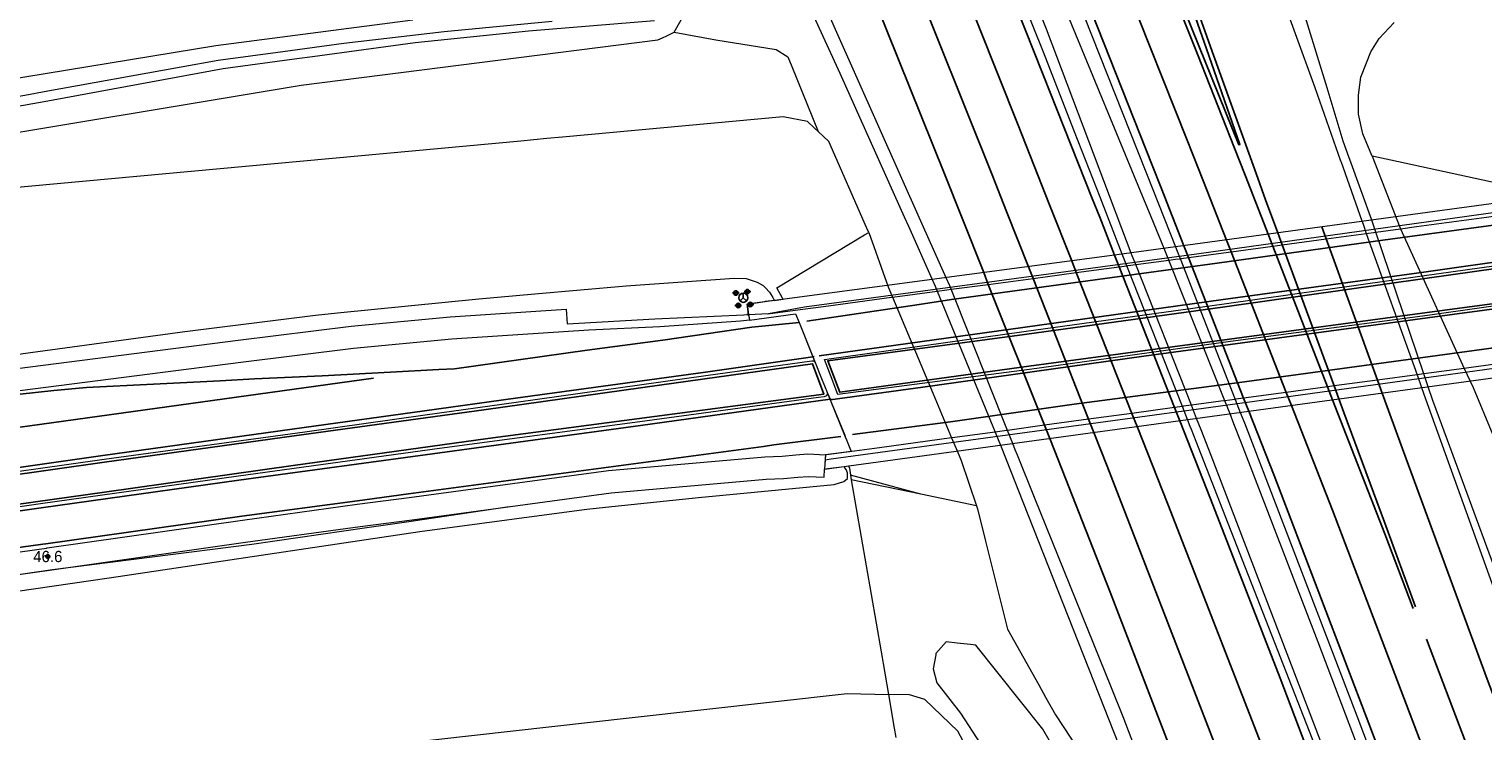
# Model space of a CAD drawing. Header units: metres. Extents: x 169249 to 194689, y 406250 to 412203.
# Tile 370 of 442: x 189561 to 189691, y 411521 to 411584. Entities that reach past the tile are written whole.
import ezdxf
from ezdxf.enums import TextEntityAlignment as Align

# ---------------------------------------------------------------- set-up
doc = ezdxf.new("R2010")
doc.units = ezdxf.units.M
doc.layers.get('0').update_dxf_attribs({"linetype": 'CONTINUOUS'})
for name, color, linetype, lineweight in [('BGT_NLCS_N264$0$B-WE-BV-GELEIDECONSTRUCTIE-G', 252, 'CONTINUOUS', 18), ('BGT_NLCS_N264$0$B-WE-BV-LEUNING-G', 252, 'BGT_NLCS_N264$0$BV-LEUNING', 18), ('BGT_NLCS_N264$0$B-WE-GW-TALUD_KRUIN-G', 252, 'CONTINUOUS', 18), ('BGT_NLCS_N264$0$B-WE-GW-TALUD_TEEN-G', 252, 'CONTINUOUS', 18), ('BGT_NLCS_N264$0$B-WE-GW-WATERGANG_INSTEEK-G', 252, 'CONTINUOUS', 18), ('BGT_NLCS_N264$0$B-WE-GW-WATERGANG_SLOOT_BODEM-G', 252, 'CONTINUOUS', 18), ('BGT_NLCS_N264$0$B-WE-OG-TOPOGRAFIE-G', 252, 'CONTINUOUS', 18), ('BGT_NLCS_N264$0$B-WE-OG-TOPOGRAFIE_CULTUURSCHEIDING-G', 252, 'CONTINUOUS', 18), ('BGT_NLCS_N264$0$B-WE-OG-TOPOGRAFIE_TERREIN_GROEN-GV', 252, 'CONTINUOUS', 18), ('BGT_NLCS_N264$0$B-WE-OG-TOPOGRAFIE_TERREIN_NATUUR-GV', 252, 'CONTINUOUS', 18), ('BGT_NLCS_N264$0$B-WE-OG-TOPOGRAFIE_TERREIN_ONBEGROEID-GV', 252, 'CONTINUOUS', 18), ('BGT_NLCS_N264$0$B-WE-OG-TOPOGRAFIE_WATER-GV', 252, 'CONTINUOUS', 18), ('BGT_NLCS_N264$0$B-WE-OG-TOPOGRAFIE_WEG_BERM-GV', 252, 'CONTINUOUS', 18), ('BGT_NLCS_N264$0$B-WE-OG-TOPOGRAFIE_WEG_RIJWEG-GV', 252, 'CONTINUOUS', 18), ('BGT_NLCS_N264$0$B-WE-OG-TOPOGRAFIE_WEG_VERHARD-G', 252, 'CONTINUOUS', 18), ('BGT_NLCS_N264$0$B-WE-VW-BEWEGWIJZERING_DRAAGCONSTRUCTIE-S', 252, 'CONTINUOUS', 25), ('BGT_NLCS_N264$0$B-WE-WH-KUNSTWERK_BRUG-GV', 252, 'CONTINUOUS', 18), ('X-XX-AL-REFERENTIE-G', 7, 'CONTINUOUS', 18)]:
    doc.layers.add(name, color=color, linetype=linetype, lineweight=lineweight)
for name, color, linetype in [('BGT_NLCS_N264$0$B-WE-IE-MEUBILAIR_WEGMEUBILAIR-S', 252, 'CONTINUOUS'), ('BGT_NLCS_N264$0$B-WE-OG-TOPOGRAFIE_WEG_VERKEERSEILAND-GV', 252, 'CONTINUOUS'), ('BGT_NLCS_N264$0$B-WE-VW-MARKERING-G', 252, 'CONTINUOUS'), ('BGT_NLCS_N264$0$B-WE-VW-VERKEERSTEKEN_DRAAGCONSTRUCTIE-S', 252, 'CONTINUOUS'), ('BGT_NLCS_N264$0$Label_Puntobject', 252, 'CONTINUOUS')]:
    doc.layers.add(name, color=color, linetype=linetype)
doc.styles.add('BGT_NLCS_N264$0$STANDARD', font='txt')
doc.linetypes.add('BGT_NLCS_N264$0$BV-LEUNING', pattern='A,1,[69,NLCS.SHX,S=0.2,R=0,X=0,Y=0],1', length=2)

# ---------------------------------------------------------------- blocks, each defined once
blk = doc.blocks.new('BGT_NLCS_N264$0$SIE-WEG_WEGWIJZER-SO')
for q in [(-0.29, -0.29), (0, 0.41), (0.29, -0.29)]:
    blk.add_line((0, 0), q)
blk.add_circle((0, 0), 0.413)
blk = doc.blocks.new('BGT_NLCS_N264$0$SIE-WEG_PAAL_ALGEMEEN_TYPE_02-SO')
at = {"ltscale": 0.5}
h = blk.add_hatch(color=256, dxfattribs=at)
h.paths.add_polyline_path([(0, 0), (0.1875, 0, 0.41421356), (0, 0.1875)])
h.paths.add_polyline_path([(0, -0.1875), (0, 0), (-0.1875, 0, 0.41421356)])
for p, q in [((-0.1875, 0), (0.1875, 0)), ((0, -0.1875), (0, 0.1875))]:
    blk.add_line(p, q, dxfattribs=at)
blk.add_circle((0, 0), 0.1875, dxfattribs=at)
blk = doc.blocks.new('BGT_NLCS_N264$0$SIE-WEG_VERKEERSBORD_PAAL-SO')
blk.add_line((-0.3, 0), (0.3, 0))
for radius in [0.2, 0.0745]:
    blk.add_circle((0, 0), radius)
blk = doc.blocks.new('BGT_NLCS_N264')
at = {"layer": 'BGT_NLCS_N264$0$B-WE-BV-GELEIDECONSTRUCTIE-G'}
for p, q in [((189685.39, 411552.94, 11.97), (189681.14, 411565.55, 11.89)), ((189664.73, 411550.14, 12.39), (189659.79, 411562.66, 12.38)), ((189667.7, 411550.55, 12.42), (189662.73, 411563.05, 12.34)), ((189642.13, 411560.29, 11.91), (189647.28, 411547.76, 11.9)), ((189625.21, 411558.22, 18.23), (189625.37, 411558.23, 18.24)), ((189625.37, 411558.23, 18.27), (189625.21, 411558.22, 18.23))]:
    blk.add_line(p, q, dxfattribs=at)
for points in [[(189662.73, 411563.05, 12.34), (189662.49, 411563.65, 12.33), (189662.31, 411564.09, 12.33), (189661.15, 411566.91, 12.33), (189660.21, 411569.19, 12.33), (189653.89, 411584.49, 12.34), (189651.22, 411592.07, 12.37), (189647.3, 411601.55, 12.37), (189638.9, 411622.16, 12.34), (189626.74, 411650.97, 12.33), (189615.34, 411677.97, 12.31), (189604.92, 411701.74, 12.28)], [(189659.79, 411562.66, 12.38), (189659.48, 411563.44, 12.38), (189659.38, 411563.68, 12.38), (189658.56, 411565.86, 12.38), (189657.46, 411568.77, 12.38), (189651.84, 411583.6, 12.39), (189647.09, 411595.66, 12.36), (189637.51, 411618.76, 12.27), (189627.18, 411643.62, 12.27), (189617.61, 411666.12, 12.24), (189608.56, 411687.66, 12.25), (189602.7, 411700.61, 12.25)], [(189629.14, 411589.13, 11.85), (189633.49, 411579.68, 11.88), (189639.2, 411566.9, 11.9), (189639.57, 411566.06, 11.9), (189641.69, 411561.33, 11.91), (189641.95, 411560.74, 11.91), (189642.13, 411560.29, 11.91)], [(189681.14, 411565.55, 11.89), (189680.99, 411565.99, 11.89), (189680.77, 411566.61, 11.89), (189678.82, 411572.01, 11.92), (189678.77, 411572.14, 11.92), (189678.22, 411573.65, 11.92), (189676.8, 411578.39, 11.94), (189675.07, 411583.95, 11.96), (189673.14, 411590.28, 11.96)], [(189625.37, 411558.23, 18.24), (189627.14, 411558.32, 18.27), (189630.33, 411558.9, 18.29), (189665.18, 411563.62, 18.34), (189695.39, 411567.82, 18.41)], [(189609.25, 411557.39, 18.07), (189617.03, 411557.84, 18.19), (189624.95, 411558.18, 18.19)], [(189701.27, 411554.7, 18.22), (189698.98, 411554.41, 18.29), (189666.45, 411549.93, 18.28), (189632.7, 411545.34, 18.26), (189632.17, 411545.26, 18.25)], [(189721.64, 411454.51, 12.11), (189711.75, 411481.2, 12.04), (189706.23, 411496.1, 12.03), (189703.98, 411502.18, 12.03), (189702.17, 411507.09, 12.03), (189701.33, 411509.36, 12.03), (189693.08, 411531.92, 12.02), (189688, 411545.67, 11.99), (189686.19, 411550.57, 11.98), (189685.78, 411551.79, 11.98), (189685.39, 411552.94, 11.97)], [(189704.05, 411452.63, 12.42), (189702.26, 411457.91, 12.41), (189694.78, 411478.93, 12.4), (189690.09, 411491.61, 12.41), (189685.48, 411504.06, 12.41), (189676, 411529.07, 12.42), (189669.19, 411546.76, 12.43), (189668.52, 411548.49, 12.43), (189668.17, 411549.38, 12.43), (189667.7, 411550.55, 12.42)], [(189702.4, 411451.33, 12.41), (189698.87, 411460.43, 12.48), (189692.98, 411475.76, 12.5), (189687.4, 411490.67, 12.48), (189687.34, 411490.85, 12.48), (189678.1, 411515.35, 12.45), (189666.48, 411545.66, 12.4), (189665.6, 411547.95, 12.4), (189665.2, 411548.98, 12.4), (189664.73, 411550.14, 12.39)], [(189647.28, 411547.76, 11.9), (189647.75, 411546.6, 11.9), (189648.28, 411545.31, 11.9), (189649.76, 411541.55, 11.91), (189666.82, 411498.28, 12.02), (189668.74, 411493.42, 12.03), (189668.76, 411493.36, 12.03), (189671.29, 411486.38, 12.04), (189678.11, 411467.53, 12.05), (189686.27, 411445.38, 12.01)], [(189604.09, 411541.11, 18.02), (189595.15, 411539.77, 17.97), (189591.42, 411539.25, 17.88), (189581.2, 411537.76, 17.87), (189563.48, 411535.49, 17.65), (189547.6, 411533.19, 17.52), (189532.03, 411531.08, 17.32)]]:
    blk.add_polyline3d(points, dxfattribs=at)
at = {"layer": 'BGT_NLCS_N264$0$B-WE-BV-LEUNING-G'}
for p, q in [((189681.14, 411565.55, 18.27), (189683.32, 411565.84, 18.26)), ((189672.8, 411564.42, 18.3), (189676.71, 411564.95, 18.28)), ((189676.71, 411564.95, 18.28), (189680.28, 411565.43, 18.27)), ((189664.48, 411563.29, 18.33), (189668.26, 411563.8, 18.31)), ((189668.26, 411563.8, 18.31), (189671.97, 411564.3, 18.3)), ((189671.97, 411564.3, 18.3), (189672.8, 411564.42, 18.3)), ((189650.66, 411561.43, 18.31), (189654.49, 411561.95, 18.32)), ((189654.49, 411561.95, 18.32), (189658.32, 411562.46, 18.32)), ((189658.32, 411562.46, 18.32), (189658.99, 411562.55, 18.32)), ((189659.79, 411562.66, 18.33), (189662.73, 411563.05, 18.33)), ((189643.37, 411560.46, 18.29), (189646.68, 411560.9, 18.3)), ((189646.68, 411560.9, 18.3), (189650.66, 411561.43, 18.31)), ((189638.16, 411559.76, 18.28), (189642.13, 411560.29, 18.29)), ((189684.79, 411552.85, 18.21), (189681.28, 411552.38, 18.22)), ((189688.99, 411553.42, 18.2), (189685.39, 411552.94, 18.21)), ((189676.84, 411551.78, 18.23), (189673.16, 411551.29, 18.23)), ((189677.42, 411551.86, 18.23), (189676.84, 411551.78, 18.23)), ((189681.28, 411552.38, 18.22), (189677.42, 411551.86, 18.23)), ((189673.16, 411551.29, 18.23), (189669.37, 411550.77, 18.24)), ((189659.44, 411549.42, 18.23), (189655.6, 411548.9, 18.22)), ((189663.24, 411549.94, 18.24), (189659.44, 411549.42, 18.23)), ((189663.93, 411550.03, 18.24), (189663.24, 411549.94, 18.24)), ((189651.67, 411548.36, 18.21), (189648.39, 411547.91, 18.2)), ((189655.6, 411548.9, 18.22), (189651.67, 411548.36, 18.21))]:
    blk.add_line(p, q, dxfattribs=at)
for points in [[(189683.32, 411565.84, 18.26), (189684.75, 411566.04, 18.25), (189690.98, 411566.88, 18.23), (189693, 411567.16, 18.22), (189694.18, 411567.32, 18.22)], [(189680.28, 411565.43, 18.27), (189680.28, 411565.43, 18.27), (189681.14, 411565.55, 18.27)], [(189662.73, 411563.05, 18.33), (189663.31, 411563.13, 18.33), (189663.71, 411563.18, 18.33), (189663.74, 411563.19, 18.33)], [(189663.74, 411563.19, 18.33), (189663.81, 411563.2, 18.33), (189664.48, 411563.29, 18.33)], [(189658.99, 411562.55, 18.32), (189659.03, 411562.56, 18.32), (189659.11, 411562.57, 18.32), (189659.79, 411562.66, 18.33)], [(189627.08, 411558.28, 18.26), (189629.94, 411558.66, 18.27), (189632.04, 411558.94, 18.27), (189638.06, 411559.75, 18.28), (189638.16, 411559.76, 18.28)], [(189642.13, 411560.29, 18.29), (189643, 411560.41, 18.29), (189643.37, 411560.46, 18.29)], [(189700.64, 411554.99, 18.18), (189698.01, 411554.64, 18.18), (189695.88, 411554.35, 18.19), (189689.6, 411553.5, 18.2), (189688.99, 411553.42, 18.2)], [(189685.39, 411552.94, 18.21), (189684.8, 411552.86, 18.21), (189684.79, 411552.85, 18.21)], [(189667.7, 411550.55, 18.25), (189667.35, 411550.5, 18.25), (189664.73, 411550.14, 18.24)], [(189668.63, 411550.67, 18.24), (189668.6, 411550.67, 18.24), (189667.7, 411550.55, 18.25)], [(189669.37, 411550.77, 18.24), (189668.69, 411550.68, 18.24), (189668.63, 411550.67, 18.24)], [(189664.73, 411550.14, 18.24), (189664.04, 411550.05, 18.24), (189663.93, 411550.03, 18.24), (189663.93, 411550.03, 18.24)], [(189647.28, 411547.76, 18.2), (189643.47, 411547.24, 18.19), (189643.42, 411547.24, 18.19)], [(189648.39, 411547.91, 18.2), (189648.34, 411547.91, 18.2), (189647.28, 411547.76, 18.2)], [(189643.42, 411547.24, 18.19), (189637, 411546.36, 18.17), (189634.78, 411546.06, 18.16), (189632.29, 411545.72, 18.16)]]:
    blk.add_polyline3d(points, dxfattribs=at)
at = {"layer": 'BGT_NLCS_N264$0$B-WE-GW-TALUD_KRUIN-G'}
blk.add_polyline3d([(189662.62, 411497.27, 13.42), (189661.18, 411502.99, 13.12), (189656, 411513.56, 13.03), (189651.53, 411521.32, 12.97), (189645.57, 411528.8, 12.99), (189645.11, 411528.85, 13), (189643.9, 411528.99, 13.03), (189642.93, 411529.1, 13.06), (189642.02, 411528.05, 13.07), (189642, 411527.95, 13.07), (189641.78, 411526.7, 13.05), (189642.11, 411525.44, 13.05), (189644.21, 411522.76, 13.03), (189648.54, 411516.08, 13.01), (189650.8, 411513.45, 13), (189651.11, 411513.09, 13), (189652.83, 411510.64, 13), (189654.91, 411506.95, 13.03), (189656.54, 411503.76, 13.04), (189658.8, 411500.25, 13.1), (189660.6, 411497.45, 13.14), (189661.18, 411496.9, 13.42)], dxfattribs=at)
at = {"layer": 'BGT_NLCS_N264$0$B-WE-GW-TALUD_TEEN-G'}
for points in [[(189680.8, 411572.31, 11.81), (189680.63, 411572.73, 11.83), (189679.98, 411574.3, 11.89), (189679.59, 411576.05, 11.9), (189679.6, 411577.73, 11.9), (189679.8, 411579.32, 11.9), (189680.3, 411580.59, 11.9), (189680.69, 411581.58, 11.9), (189681.42, 411582.78, 11.89), (189682.75, 411584.2, 11.82)], [(189631.54, 411574.5, 11.84), (189631.23, 411574.79, 11.83), (189630.6, 411575.38, 11.82), (189628.44, 411575.81, 11.78), (189608.83, 411574, 11.77), (189607.44, 411573.87, 11.77), (189605.11, 411573.65, 11.77), (189563.91, 411569.84, 11.75), (189540.73, 411567.7, 11.74)], [(189636.05, 411565.52, 11.95), (189635.85, 411565.96, 11.94), (189632.49, 411573.62, 11.86), (189631.54, 411574.5, 11.84)], [(189645.64, 411541.21, 11.89), (189645.71, 411540.93, 11.89), (189646.43, 411538.06, 11.89), (189648.39, 411530.22, 11.9), (189651.16, 411525.26, 11.92), (189651.76, 411524.18, 11.92), (189652.65, 411522.59, 11.93), (189656.05, 411517.41, 11.95), (189656.42, 411516.85, 11.95), (189661.16, 411508.07, 12.02), (189663.6, 411501.48, 12.08), (189663.98, 411500.42, 12.09), (189664.91, 411497.84, 12.07)], [(189656.36, 411495.72, 11.01), (189654.89, 411498.17, 11.23), (189654.8, 411498.41, 11.23), (189651.5, 411506.36, 11.35), (189650.34, 411509.17, 11.39), (189643.97, 411521.14, 11.38), (189641.03, 411523.97, 11.37), (189639.66, 411524.37, 11.34), (189637.8, 411524.41, 11.39)]]:
    blk.add_polyline3d(points, dxfattribs=at)
at = {"layer": 'BGT_NLCS_N264$0$B-WE-GW-WATERGANG_INSTEEK-G'}
for points in [[(189618.76, 411583.34, 11.56), (189619.37, 411584.42, 11.56)], [(189595.52, 411584.41, 11.44), (189578.02, 411582.11, 11.45), (189574.21, 411581.48, 11.45), (189547.82, 411577.15, 11.45), (189531.96, 411574.05, 11.49), (189527.18, 411573.11, 11.5), (189524.48, 411573.11, 11.4), (189522.73, 411573.34, 11.38), (189521.02, 411573.79, 11.37), (189519.69, 411574.38, 11.36), (189518.13, 411575.21, 11.38), (189516.14, 411577.71, 11.38), (189515.83, 411578.26, 11.38), (189515.55, 411578.78, 11.39), (189514.61, 411580.47, 11.39), (189514.25, 411581.53, 11.39), (189514.24, 411581.56, 11.39), (189512.06, 411587.97, 11.36)], [(189546.3, 411572.54, 11.52), (189552.99, 411573.2, 11.54), (189585.58, 411578.62, 11.52), (189617.31, 411582.65, 11.55), (189617.7, 411582.83, 11.55), (189618.09, 411583.02, 11.56), (189618.76, 411583.34, 11.56)]]:
    blk.add_polyline3d(points, dxfattribs=at)
at = {"layer": 'BGT_NLCS_N264$0$B-WE-GW-WATERGANG_SLOOT_BODEM-G'}
for points in [[(189510.77, 411587.44, 10.51), (189512.42, 411582.27, 10.51), (189513.39, 411580.2, 10.51), (189513.53, 411579.9, 10.51), (189514.78, 411577.22, 10.51), (189516.38, 411574.91, 10.5), (189518.72, 411573.24, 10.5), (189521.45, 411572.36, 10.5), (189523.56, 411571.84, 10.49), (189523.57, 411571.83, 10.49), (189524.08, 411571.71, 10.49), (189529.59, 411572.17, 10.49), (189542.53, 411574.49, 10.42), (189543.97, 411574.75, 10.41), (189561.34, 411577.79, 10.39), (189562.74, 411578.04, 10.39), (189574.91, 411580.25, 10.39), (189578.22, 411580.85, 10.38), (189583.95, 411581.61, 10.39), (189589.38, 411582.34, 10.39), (189598.3, 411583.4, 10.39), (189607.92, 411584.3, 10.43)], [(189617, 411584.33, 10.62), (189605.81, 411583.41, 10.5), (189595.72, 411582.39, 10.46), (189586.61, 411581.15, 10.41), (189585.21, 411580.96, 10.4), (189578.65, 411580.08, 10.37), (189562.41, 411577.08, 10.34), (189562.23, 411577.05, 10.34), (189557.19, 411576.17, 10.35)]]:
    blk.add_polyline3d(points, dxfattribs=at)
at = {"layer": 'BGT_NLCS_N264$0$B-WE-OG-TOPOGRAFIE-G'}
blk.add_line((189627.67, 411559.47, 18.32), (189628.43, 411559.57, 17.79), dxfattribs=at)
at = {"layer": 'BGT_NLCS_N264$0$B-WE-OG-TOPOGRAFIE_CULTUURSCHEIDING-G'}
blk.add_line((189631.54, 411574.5, 11.84), (189631.55, 411574.5, 11.84), dxfattribs=at)
blk.add_polyline3d([(189618.76, 411583.34, 11.56), (189622.46, 411582.64, 11.64), (189627.81, 411581.78, 11.82), (189628.87, 411581.13, 11.93), (189629.22, 411580.28, 11.96), (189631.54, 411574.5, 11.84)], dxfattribs=at)
at = {"layer": 'BGT_NLCS_N264$0$B-WE-OG-TOPOGRAFIE_TERREIN_GROEN-GV'}
blk.add_polyline3d([(189626.86, 411560.6, 18.29), (189627.24, 411560.2, 18.31), (189627.53, 411559.74, 18.32), (189627.62, 411559.55, 18.32)], dxfattribs=at)
at = {"layer": 'BGT_NLCS_N264$0$B-WE-OG-TOPOGRAFIE_TERREIN_NATUUR-GV'}
for p, q in [((189637.14, 411528.2, 12.68), (189637.8, 411524.41, 11.39)), ((189637.8, 411524.41, 11.39), (189638.32, 411521.43, 11.32))]:
    blk.add_line(p, q, dxfattribs=at)
at = {"layer": 'BGT_NLCS_N264$0$B-WE-OG-TOPOGRAFIE_TERREIN_ONBEGROEID-GV'}
for p, q in [((189625.39, 411558.09, 18.26), (189625.45, 411557.71, 18.24)), ((189629.85, 411557.51, 18.25), (189631.08, 411554.45, 18.35)), ((189631.08, 411554.45, 18.35), (189631.28, 411553.96, 18.37)), ((189632.39, 411551.22, 18.26), (189632.61, 411550.68, 18.25)), ((189632.21, 411545.74, 18.09), (189632.18, 411545.42, 18.15))]:
    blk.add_line(p, q, dxfattribs=at)
for points in [[(189625.45, 411557.71, 18.24), (189629.54, 411558.27, 18.24), (189629.85, 411557.51, 18.25)], [(189631.28, 411553.96, 18.37), (189631.86, 411552.53, 18.29), (189632.39, 411551.22, 18.26)], [(189632.61, 411550.68, 18.25), (189632.63, 411550.63, 18.25), (189633.96, 411547.33, 18.16), (189634.07, 411547.06, 18.15), (189634.49, 411546.04, 18.11), (189632.21, 411545.74, 18.09)]]:
    blk.add_polyline3d(points, dxfattribs=at)
at = {"layer": 'BGT_NLCS_N264$0$B-WE-OG-TOPOGRAFIE_WATER-GV'}
blk.add_line((189638.32, 411521.43, 11.32), (189638.46, 411520.6, 11.3), dxfattribs=at)
at = {"layer": 'BGT_NLCS_N264$0$B-WE-OG-TOPOGRAFIE_WEG_BERM-GV'}
for p, q in [((189624.95, 411558.18, 18.19), (189625.37, 411558.23, 18.27)), ((189625.39, 411558.09, 18.26), (189625.37, 411558.23, 18.27)), ((189632.18, 411545.42, 18.15), (189632.11, 411544.47, 18.3)), ((189632.11, 411544.47, 18.3), (189632.39, 411544.51, 18.27)), ((189640.69, 411542.23, 6.9), (189634.42, 411543.93, 17.77)), ((189634.42, 411543.93, 17.77), (189634.48, 411543.52, 17.77)), ((189634.48, 411543.52, 17.77), (189637.14, 411528.2, 12.68))]:
    blk.add_line(p, q, dxfattribs=at)
for points in [[(189626.86, 411560.6, 18.29), (189626.7, 411560.77, 18.28), (189626.17, 411561.05, 18.27), (189625.19, 411561.39, 18.28), (189624.08, 411561.42, 18.23), (189614.49, 411560.75, 18.08), (189606.37, 411560.03, 18.04), (189601.38, 411559.59, 18.01), (189588.81, 411558.33, 17.9), (189586.86, 411558.14, 17.88), (189575.24, 411556.67, 17.75), (189560.88, 411554.73, 17.62), (189542.24, 411551.63, 17.37)], [(189625.37, 411558.23, 18.27), (189625.24, 411559.14, 18.31), (189626.85, 411559.36, 18.32)], [(189489.16, 411544.24, 16.64), (189495.46, 411544.75, 16.86), (189498.36, 411545.07, 16.89), (189510.03, 411546.58, 17.07), (189530.75, 411549.38, 17.39), (189548.42, 411551.86, 17.62), (189560.33, 411553.41, 17.75), (189579.99, 411555.93, 17.9), (189590.03, 411557.19, 17.99), (189598.84, 411558.01, 18.07), (189609.16, 411558.7, 18.14), (189609.25, 411557.39, 18.07)], [(189472.22, 411520.23, 16.12), (189496, 411524.13, 16.69), (189517.95, 411527.16, 17.02), (189540.16, 411530.67, 17.29), (189568.52, 411534.8, 17.69), (189596.15, 411538.9, 17.9), (189606.75, 411540.34, 17.94), (189610.99, 411540.91, 17.96), (189612.64, 411541.08, 17.96), (189620.91, 411541.93, 17.98), (189632.97, 411543.1, 18.13), (189633.83, 411543.36, 18.13), (189634.16, 411543.64, 18.13), (189634.15, 411544.14, 18.13), (189634.03, 411544.44, 18.13), (189633.93, 411544.59, 18.12), (189633.88, 411544.71, 18.13)], [(189532.03, 411531.08, 17.41), (189548.1, 411533.36, 17.63), (189563.23, 411535.46, 17.79), (189580.65, 411537.95, 17.96), (189590.84, 411539.35, 18.02), (189595.46, 411539.96, 18.05), (189613.15, 411542.35, 18.17), (189626.94, 411543.57, 18.21), (189628.48, 411543.62, 18.22), (189629.75, 411543.74, 18.21), (189630.67, 411543.82, 18.2), (189632.1, 411543.75, 18.09), (189632.11, 411544.47, 18.3)], [(189634.25, 411544.76, 17.77), (189634.33, 411544.56, 17.77), (189634.42, 411543.93, 17.77)], [(189438.63, 411503.76, 11.73), (189439.61, 411504.59, 11.74), (189452.15, 411504.68, 11.68), (189453.83, 411504.69, 11.68), (189471.11, 411506.2, 11.62), (189504.98, 411510.04, 11.54), (189614.74, 411522.33, 11.49), (189634.12, 411524.5, 11.48), (189637.8, 411524.41, 11.39)]]:
    blk.add_polyline3d(points, dxfattribs=at)
at = {"layer": 'BGT_NLCS_N264$0$B-WE-OG-TOPOGRAFIE_WEG_RIJWEG-GV'}
for p, q in [((189629.54, 411558.27, 18.24), (189629.85, 411557.51, 18.25)), ((189632.63, 411550.63, 18.25), (189633.91, 411547.47, 18.16))]:
    blk.add_line(p, q, dxfattribs=at)
for points in [[(189695.39, 411567.82, 18.34), (189695.28, 411568.6, 18.46), (189658.1, 411563.51, 18.38), (189625.24, 411559.14, 18.31), (189625.37, 411558.23, 18.27)], [(189650.34, 411553.32, 18.34), (189633.3, 411551.11, 18.3), (189632.71, 411552.66, 18.33), (189632.12, 411554.2, 18.35), (189649.84, 411556.7, 18.39), (189667.66, 411559.16, 18.38), (189685.47, 411561.68, 18.36), (189694.18, 411562.89, 18.33), (189694.81, 411561.29, 18.3), (189695.52, 411559.51, 18.28), (189685.72, 411558.14, 18.34), (189668.21, 411555.8, 18.34), (189650.34, 411553.32, 18.34)], [(189625.37, 411558.23, 18.27), (189625.45, 411557.71, 18.24), (189629.54, 411558.27, 18.24)], [(189625.45, 411557.71, 18.24), (189624.66, 411557.63, 18.25), (189617.47, 411557.12, 18.21), (189611.16, 411556.82, 18.15), (189599, 411556.02, 18.07), (189590.25, 411555.2, 17.99), (189580.24, 411553.94, 17.9), (189560.58, 411551.42, 17.75), (189548.69, 411549.87, 17.62), (189531.02, 411547.4, 17.39), (189510.29, 411544.59, 17.07), (189498.59, 411543.08, 16.89), (189495.68, 411542.76, 16.86)], [(189629.85, 411557.51, 18.25), (189631.28, 411553.96, 18.37), (189631.86, 411552.53, 18.29), (189632.39, 411551.22, 18.26), (189632.63, 411550.63, 18.25)], [(189634.49, 411546.04, 18.11), (189632.21, 411545.74, 18.09), (189632.11, 411544.47, 18.3), (189672.01, 411549.91, 18.41), (189700.89, 411553.86, 18.34), (189701.41, 411553.96, 18.36), (189701.27, 411554.7, 18.36)], [(189487.84, 411534.02, 16.89), (189492.71, 411534.7, 16.96), (189493.79, 411534.85, 16.98), (189499.69, 411535.72, 17.07), (189514.55, 411537.84, 17.3), (189532.39, 411540.34, 17.55), (189549.23, 411542.7, 17.75), (189561.99, 411544.49, 17.88), (189568.08, 411545.35, 17.94), (189585.91, 411547.79, 18.11), (189596.61, 411549.29, 18.18), (189604.72, 411550.43, 18.23), (189621.57, 411552.78, 18.31), (189631, 411554.1, 18.34), (189631.14, 411554.09, 18.34), (189631.28, 411553.96, 18.37)], [(189632.39, 411551.22, 18.26), (189632.28, 411550.97, 18.3), (189632.08, 411550.89, 18.3), (189631.57, 411550.82, 18.31), (189615.7, 411548.66, 18.23), (189597.88, 411546.3, 18.14), (189580.02, 411543.83, 18), (189562.42, 411541.37, 17.83), (189561.2, 411541.2, 17.82), (189543.35, 411538.7, 17.62), (189524.54, 411536.08, 17.38), (189506.71, 411533.57, 17.12), (189494.82, 411531.8, 16.93), (189494.21, 411531.71, 16.91)], [(189633.91, 411547.47, 18.16), (189633.96, 411547.33, 18.16), (189634.07, 411547.06, 18.15), (189634.49, 411546.04, 18.11)], [(189471.55, 411523.82, 16.37), (189474.24, 411524.29, 16.42), (189477.2, 411524.81, 16.52), (189483.07, 411525.82, 16.64), (189492.93, 411527.3, 16.82), (189512.54, 411530.29, 17.1), (189531.67, 411533.05, 17.41), (189547.83, 411535.34, 17.63), (189562.95, 411537.44, 17.79), (189563, 411537.45, 17.79), (189580.37, 411539.93, 17.96), (189590.57, 411541.34, 18.02), (189595.2, 411541.94, 18.05), (189612.92, 411544.34, 18.17), (189626.82, 411545.56, 18.21), (189628.35, 411545.62, 18.22), (189629.57, 411545.74, 18.21), (189630.64, 411545.83, 18.2), (189632.21, 411545.74, 18.09)]]:
    blk.add_polyline3d(points, dxfattribs=at)
at = {"layer": 'BGT_NLCS_N264$0$B-WE-OG-TOPOGRAFIE_WEG_VERHARD-G'}
for p, q in [((189683.32, 411565.84, 11.8), (189688.99, 411553.42, 11.91)), ((189680.28, 411565.43, 11.97), (189684.79, 411552.85, 12.02)), ((189663.74, 411563.19, 12.38), (189668.63, 411550.67, 12.4)), ((189663.93, 411550.03, 12.38), (189658.99, 411562.55, 12.33)), ((189648.39, 411547.91, 12), (189643.37, 411560.46, 11.97)), ((189640.69, 411542.23, 14.5), (189634.48, 411543.52, 17.77)), ((189645.64, 411541.21, 11.89), (189640.69, 411542.23, 14.5))]:
    blk.add_line(p, q, dxfattribs=at)
for points in [[(189605.89, 411701.8, 12.28), (189614.88, 411681.35, 12.29), (189627.31, 411652.15, 12.27), (189637.98, 411627, 12.28), (189647.13, 411604.63, 12.32), (189655.22, 411584.66, 12.35), (189661.3, 411569.35, 12.37), (189663.33, 411564.23, 12.38), (189663.48, 411563.84, 12.38), (189663.74, 411563.19, 12.38)], [(189658.99, 411562.55, 12.33), (189658.76, 411563.13, 12.33), (189658.58, 411563.58, 12.33), (189656.61, 411568.64, 12.34), (189654.34, 411574.46, 12.35), (189651.52, 411581.71, 12.37), (189641.41, 411606.83, 12.3), (189630.08, 411634.2, 12.32), (189619.94, 411658.09, 12.29), (189612.22, 411675.98, 12.35), (189601.51, 411700.81, 12.38)], [(189643.37, 411560.46, 11.97), (189643.25, 411560.76, 11.97), (189642.92, 411561.49, 11.97), (189640.81, 411566.24, 11.95), (189632.98, 411583.84, 11.91), (189632.46, 411585, 11.9), (189624.21, 411603.56, 11.87), (189623.78, 411604.51, 11.87), (189623.47, 411605.18, 11.87), (189617.74, 411617.71, 11.85), (189610.74, 411632.96, 11.86), (189607.87, 411639.08, 11.81), (189605.45, 411643.85, 11.8), (189603.96, 411646.8, 11.79), (189602.93, 411648.53, 11.78), (189601.58, 411650.79, 11.76)], [(189659.39, 411625.01, 11.8), (189659.71, 411623.9, 11.81), (189660.48, 411621.16, 11.83), (189660.61, 411620.71, 11.84), (189664.32, 411609.76, 11.91), (189668.1, 411599.12, 11.95), (189670.46, 411592.76, 11.95), (189672.2, 411588.06, 11.96), (189675.7, 411578.41, 11.94), (189678, 411571.89, 11.96), (189678.01, 411571.86, 11.96), (189679.88, 411566.56, 11.97), (189679.9, 411566.5, 11.97), (189680.02, 411566.15, 11.97), (189680.28, 411565.43, 11.97)], [(189693.38, 411569.57, 17.93), (189682.46, 411571.95, 12.62), (189680.8, 411572.31, 11.81)], [(189680.8, 411572.31, 11.81), (189683.26, 411565.99, 11.8), (189683.32, 411565.84, 11.8)], [(189628.43, 411559.57, 17.79), (189628.38, 411559.66, 17.79), (189627.87, 411560.6, 17.79), (189635.67, 411565.29, 12.22), (189636.05, 411565.52, 11.95)], [(189636.05, 411565.52, 11.95), (189637.77, 411560.69, 11.95), (189638.16, 411559.76, 11.94)], [(189638.16, 411559.76, 11.94), (189641.78, 411551.15, 11.88), (189643.42, 411547.24, 11.86)], [(189684.79, 411552.85, 12.02), (189685.2, 411551.71, 12.02), (189685.55, 411550.72, 12.03), (189691.72, 411533.57, 12.04), (189693.39, 411529.03, 12.04), (189697.14, 411518.85, 12.05), (189698.61, 411514.67, 12.05), (189701.36, 411506.89, 12.05), (189703.3, 411501.99, 12.05), (189703.36, 411501.86, 12.05), (189705.54, 411495.91, 12.04), (189707.37, 411490.91, 12.03), (189709.54, 411485.06, 12.02), (189712.45, 411477.22, 12.01), (189715.3, 411469.46, 12), (189718.89, 411459.66, 12)], [(189688.99, 411553.42, 11.91), (189689.77, 411551.72, 11.92), (189691.52, 411547.51, 11.91)], [(189668.63, 411550.67, 12.4), (189669.08, 411549.51, 12.4), (189669.44, 411548.59, 12.41), (189679.43, 411522.53, 12.42), (189686.71, 411503.27, 12.42), (189688.61, 411498.28, 12.45), (189691, 411491.86, 12.44), (189696.19, 411477.93, 12.43), (189703.12, 411459.17, 12.42), (189705.48, 411452.63, 12.41)], [(189701.16, 411451.31, 12.41), (189691.16, 411478.45, 12.41), (189686.63, 411490.65, 12.41), (189684.21, 411497.15, 12.42), (189682.37, 411502.18, 12.44), (189675.49, 411520.45, 12.41), (189668, 411539.61, 12.4), (189665.15, 411546.92, 12.39), (189664.74, 411547.98, 12.39), (189664.63, 411548.25, 12.39), (189664.39, 411548.87, 12.38), (189663.93, 411550.03, 12.38)], [(189686.84, 411447.2, 12.03), (189678.96, 411468.61, 12.05), (189677.25, 411473.18, 12.05), (189672.18, 411486.63, 12.07), (189669.59, 411493.53, 12.07), (189669.58, 411493.56, 12.07), (189667.77, 411498.58, 12.05), (189665.15, 411505.44, 12.04), (189661.93, 411513.86, 12.03), (189658.66, 411522.44, 12.01), (189657.63, 411525, 12.01), (189650.79, 411541.94, 12), (189649.27, 411545.7, 12), (189649.08, 411546.19, 12), (189648.85, 411546.75, 12), (189648.39, 411547.91, 12)], [(189643.42, 411547.24, 11.86), (189643.91, 411546.08, 11.85), (189644.27, 411545.23, 11.84), (189645.64, 411541.21, 11.89)]]:
    blk.add_polyline3d(points, dxfattribs=at)
at = {"layer": 'BGT_NLCS_N264$0$B-WE-OG-TOPOGRAFIE_WEG_VERKEERSEILAND-GV'}
for points in [[(189685.69, 411558.38, 18.44), (189695.23, 411559.68, 18.4), (189694.11, 411562.62, 18.44), (189685.5, 411561.42, 18.49), (189667.7, 411558.91, 18.52), (189649.91, 411556.44, 18.51), (189632.41, 411554.1, 18.46), (189633.47, 411551.3, 18.42), (189650.28, 411553.61, 18.45), (189668.12, 411556.01, 18.46), (189685.69, 411558.38, 18.44)], [(189487.79, 411533.72, 17.02), (189487.65, 411533.68, 17), (189487.38, 411533.46, 16.99), (189487.23, 411533.16, 16.93), (189487.2, 411532.84, 16.92), (189487.3, 411532.56, 16.94), (189487.51, 411532.31, 16.95), (189487.82, 411532.14, 16.99), (189489.81, 411531.84, 16.93), (189491.83, 411531.76, 17), (189494.17, 411531.96, 17.03), (189500.12, 411532.8, 17.11), (189514.6, 411534.9, 17.35), (189532.43, 411537.42, 17.6), (189549.26, 411539.77, 17.82), (189568.11, 411542.41, 18.02), (189584.89, 411544.78, 18.16), (189602.19, 411547.18, 18.29), (189618.58, 411549.36, 18.37), (189632.07, 411551.14, 18.44), (189631.06, 411553.84, 18.49), (189617.67, 411551.96, 18.43), (189601.83, 411549.75, 18.34), (189584.97, 411547.42, 18.21)], [(189584.97, 411547.42, 18.21), (189568.1, 411545.08, 18.06), (189549.29, 411542.42, 17.87), (189531.47, 411539.96, 17.64), (189514.63, 411537.6, 17.4), (189499.78, 411535.46, 17.15), (189493.75, 411534.63, 17.08), (189487.94, 411533.77, 17.03), (189487.79, 411533.72, 17.02)]]:
    blk.add_polyline3d(points, dxfattribs=at)
at = {"layer": 'BGT_NLCS_N264$0$B-WE-VW-MARKERING-G'}
for p, q in [((189676.32, 411566.01, 12.21), (189676.71, 411564.95, 12.21)), ((189676.71, 411564.95, 12.21), (189681.28, 411552.38, 12.22)), ((189669.37, 411550.77, 12.45), (189664.48, 411563.29, 12.46)), ((189671.97, 411564.3, 12.37), (189676.84, 411551.78, 12.36)), ((189677.42, 411551.86, 12.33), (189672.8, 411564.42, 12.34)), ((189658.32, 411562.46, 12.48), (189663.24, 411549.94, 12.52)), ((189651.67, 411548.36, 12.17), (189646.68, 411560.9, 12.16)), ((189631.2, 411554.47, 18.31), (189631.08, 411554.45, 18.31)), ((189632.61, 411550.68, 18.29), (189632.7, 411550.69, 18.29))]:
    blk.add_line(p, q, dxfattribs=at)
at = {"layer": 'BGT_NLCS_N264$0$B-WE-VW-MARKERING-G', "linetype": 'Continuous'}
for p, q in [((189668.26, 411563.8, 12.4), (189673.16, 411551.29, 12.4)), ((189659.44, 411549.42, 12.41), (189654.49, 411561.95, 12.41)), ((189655.6, 411548.9, 12.32), (189650.66, 411561.43, 12.32))]:
    blk.add_line(p, q, dxfattribs=at)
for points in [[(189613.09, 411696.77, 12.36), (189623.64, 411672.26, 12.36), (189637.58, 411639.48, 12.37), (189646.69, 411617.76, 12.37), (189658.94, 411587.38, 12.4), (189664.37, 411573.71, 12.41), (189665.81, 411570.04, 12.4), (189667.85, 411564.84, 12.4), (189668.26, 411563.8, 12.4)], [(189654.49, 411561.95, 12.41), (189654.09, 411562.98, 12.41), (189652.12, 411567.96, 12.41), (189649.32, 411575.05, 12.41), (189640.42, 411597.49, 12.36), (189631.17, 411619.8, 12.36), (189621.91, 411642.14, 12.37), (189612.73, 411664.14, 12.36), (189599.45, 411694.91, 12.31)], [(189650.66, 411561.43, 12.32), (189650.25, 411562.47, 12.32), (189648.31, 411567.38, 12.32), (189647.02, 411570.65, 12.32), (189639.57, 411589.23, 12.32), (189638.18, 411592.79, 12.31)], [(189630.56, 411557.61, 18.25), (189640.52, 411559.1, 18.29), (189643.42, 411559.55, 18.27), (189652.27, 411560.77, 18.3), (189667.02, 411562.79, 18.29), (189681.74, 411564.84, 18.29), (189693.55, 411566.42, 18.26)], [(189495.65, 411542.24, 16.84), (189495.76, 411542.25, 16.85), (189498.75, 411542.57, 16.91), (189510.55, 411544.24, 17.1), (189531.12, 411547.11, 17.41), (189548.8, 411549.59, 17.63), (189560.62, 411551.12, 17.76), (189563.6, 411551.47, 17.79), (189566.5, 411551.73, 17.81), (189572.45, 411552.01, 17.86), (189578.39, 411552.31, 17.92), (189581.44, 411552.5, 17.95), (189587.46, 411552.76, 18.11), (189593.53, 411553.09, 18.16), (189597.83, 411553.31, 18.13), (189599.22, 411553.38, 18.12), (189611.01, 411555.05, 18.19), (189617.75, 411555.92, 18.23), (189625.65, 411557.08, 18.24), (189629.85, 411557.51, 18.25)], [(189634.61, 411547.55, 18.19), (189643.32, 411548.68, 18.21), (189654.3, 411550.23, 18.24), (189669.01, 411552.17, 18.25), (189697.05, 411555.98, 18.18)], [(189510.28, 411541.14, 17.16), (189511.28, 411541.24, 17.17), (189530.79, 411543.98, 17.45), (189548.45, 411546.43, 17.68), (189560.37, 411548.15, 17.8), (189561.47, 411548.3, 17.81), (189592.02, 411552.54, 18.04)], [(189673.16, 411551.29, 12.4), (189673.62, 411550.12, 12.4), (189677.27, 411540.81, 12.39), (189685.54, 411519.06, 12.4), (189693.93, 411496.93, 12.41), (189695.36, 411493.08, 12.41), (189701.42, 411476.74, 12.41), (189710.18, 411452.86, 12.47)], [(189697.51, 411448.61, 12.52), (189688.97, 411471.78, 12.44), (189682.39, 411489.47, 12.41), (189680.56, 411494.4, 12.4), (189671.38, 411518.86, 12.4), (189662.64, 411541.33, 12.41), (189659.9, 411548.26, 12.41), (189659.44, 411549.42, 12.41)], [(189694.27, 411446.14, 12.36), (189686.95, 411466.04, 12.34), (189678.67, 411488.43, 12.31), (189678.53, 411488.83, 12.3), (189668.73, 411515.01, 12.32), (189657.25, 411544.73, 12.31), (189656.06, 411547.73, 12.32), (189655.6, 411548.9, 12.32)], [(189633.56, 411547.36, 18.23), (189627.61, 411546.62, 18.23), (189626.7, 411546.47, 18.23), (189612.9, 411544.64, 18.17), (189595.14, 411542.27, 18.07), (189590.61, 411541.64, 18.02), (189580.31, 411540.27, 17.98), (189562.9, 411537.83, 17.79), (189562.64, 411537.79, 17.79), (189547.83, 411535.73, 17.63), (189531.63, 411533.46, 17.41), (189512.52, 411530.68, 17.12), (189491.89, 411527.68, 16.81), (189482.99, 411526.26, 16.66), (189477.11, 411525.22, 16.51), (189474.16, 411524.73, 16.44), (189471.47, 411524.25, 16.38)], [(189713.32, 411455.12, 12.42), (189700.87, 411489.05, 12.3), (189698.97, 411494.08, 12.3), (189692.56, 411511.08, 12.29), (189685.64, 411529.33, 12.3)]]:
    blk.add_polyline3d(points, dxfattribs=at)
at = {"layer": 'BGT_NLCS_N264$0$B-WE-VW-MARKERING-G'}
for points in [[(189604.97, 411691.36, 12.45), (189615.3, 411667.32, 12.43), (189620.44, 411655.05, 12.43), (189625.75, 411642.51, 12.43), (189631.04, 411629.87, 12.43), (189636.89, 411615.71, 12.43), (189642.07, 411603.16, 12.44), (189646.57, 411592.12, 12.44), (189651.57, 411579.55, 12.45), (189655.92, 411568.54, 12.47), (189656.58, 411566.87, 12.47), (189657.91, 411563.48, 12.48), (189658.32, 411562.46, 12.48)], [(189664.48, 411563.29, 12.46), (189664.07, 411564.33, 12.46), (189662.05, 411569.47, 12.47), (189661.26, 411571.49, 12.47), (189655.36, 411586.45, 12.45), (189648.89, 411602.58, 12.45), (189643.12, 411616.64, 12.44), (189637.28, 411630.73, 12.42), (189631.25, 411644.97, 12.42), (189626.01, 411657.45, 12.39), (189619.89, 411671.82, 12.4), (189614.3, 411684.64, 12.42), (189611.17, 411692.01, 12.43)], [(189646.68, 411560.9, 12.16), (189646.27, 411561.94, 12.16), (189644.34, 411566.78, 12.15), (189642.77, 411570.72, 12.15), (189636.63, 411586.06, 12.15), (189630.92, 411599.57, 12.13), (189627.3, 411607.58, 12.11), (189624.07, 411614.47, 12.1), (189620.45, 411621.77, 12.1), (189616.4, 411629.92, 12.08), (189611.98, 411638.54, 12.04), (189605.46, 411650.58, 11.94), (189602.7, 411655.43, 11.92), (189599.55, 411660.3, 11.89), (189596.94, 411663.88, 11.84), (189593.89, 411667.6, 11.87), (189590.11, 411671.64, 11.88), (189586.49, 411674.94, 11.9), (189582.97, 411677.8, 11.95), (189580.09, 411679.86, 11.98), (189575.35, 411682.85, 12.04), (189572.06, 411684.65, 12.06)], [(189672.8, 411564.42, 12.34), (189672.41, 411565.47, 12.34), (189671.33, 411568.41, 12.34), (189670.49, 411570.75, 12.33), (189666.44, 411582.04, 12.28), (189662.4, 411593.4, 12.28), (189657.85, 411606.26, 12.27), (189655.47, 411613.24, 12.25), (189653.73, 411618.85, 12.19)], [(189660.63, 411597.18, 12.22), (189663.35, 411589.65, 12.25), (189666.08, 411581.86, 12.26), (189669.04, 411573.35, 12.28), (189668.95, 411573.31, 12.28), (189664.77, 411583.66, 12.26), (189661.02, 411593.11, 12.25), (189652.64, 411613.64, 12.25), (189651.02, 411617.56, 12.29), (189653.28, 411618.6, 12.22), (189656.44, 411609.3, 12.21), (189660.63, 411597.18, 12.22)], [(189650.75, 411617.42, 12.26), (189652.91, 411612.06, 12.27), (189661.39, 411591.11, 12.26), (189665.27, 411581.37, 12.29), (189668.57, 411573, 12.35), (189669.51, 411570.6, 12.36), (189671.41, 411565.74, 12.37), (189671.56, 411565.35, 12.37), (189671.97, 411564.3, 12.37)], [(189631.63, 411554.53, 18.32), (189649.75, 411557.07, 18.4), (189667.57, 411559.54, 18.38), (189685.41, 411561.99, 18.35), (189694.15, 411563.23, 18.33), (189694.8, 411563.33, 18.33)], [(189632.63, 411550.63, 18.25), (189640.87, 411551.75, 18.26), (189660.5, 411554.51, 18.34), (189687.92, 411558.22, 18.3), (189696.55, 411559.37, 18.28)], [(189631.08, 411554.45, 18.31), (189621.53, 411553.1, 18.31), (189604.64, 411550.76, 18.23), (189596.57, 411549.64, 18.18), (189585.85, 411548.15, 18.1), (189567.96, 411545.67, 17.95), (189561.95, 411544.82, 17.88), (189549.12, 411543.01, 17.75), (189532.32, 411540.73, 17.55), (189514.56, 411538.17, 17.29), (189499.61, 411536.06, 17.06), (189492.66, 411535.01, 16.94), (189487.8, 411534.28, 16.85), (189487.69, 411534.26, 16.85)], [(189676.84, 411551.78, 12.36), (189677.29, 411550.63, 12.36), (189681.92, 411538.72, 12.36), (189684.45, 411532.07, 12.34)], [(189684.67, 411532.21, 12.35), (189681.91, 411539.74, 12.34), (189678.29, 411549.51, 12.32), (189677.85, 411550.7, 12.33), (189677.42, 411551.86, 12.33)], [(189681.28, 411552.38, 12.22), (189681.7, 411551.23, 12.22), (189683.51, 411546.26, 12.22), (189691.04, 411525.79, 12.23), (189697.49, 411508.78, 12.26), (189702.65, 411495.11, 12.25), (189705.49, 411487.56, 12.24), (189712.02, 411469.84, 12.25), (189718.39, 411452.29, 12.31)], [(189487.69, 411534.26, 16.85), (189481.74, 411533.36, 16.75), (189482.89, 411532.77, 16.77), (189484.67, 411532.07, 16.78), (189486.09, 411531.67, 16.8), (189487.7, 411531.3, 16.81), (189489.34, 411531.09, 16.83), (189491.33, 411531.11, 16.86), (189493.86, 411531.31, 16.89), (189494.26, 411531.36, 16.89), (189494.88, 411531.45, 16.89), (189496.87, 411531.75, 16.93), (189506.74, 411533.17, 17.09), (189524.61, 411535.7, 17.37), (189543.42, 411538.33, 17.62), (189561.23, 411540.84, 17.82), (189562.47, 411541.02, 17.83), (189580.06, 411543.48, 17.99), (189597.92, 411545.91, 18.13), (189615.75, 411548.33, 18.21), (189632.61, 411550.68, 18.29)], [(189706.74, 411451.31, 12.55), (189701.73, 411465.22, 12.55), (189696.58, 411479.09, 12.5), (189691.76, 411492.08, 12.48), (189690.41, 411495.71, 12.48), (189680.52, 411521.83, 12.47), (189672.08, 411543.88, 12.44), (189669.83, 411549.61, 12.44), (189669.37, 411550.77, 12.45)], [(189663.24, 411549.94, 12.52), (189663.7, 411548.77, 12.52), (189666.43, 411541.82, 12.54), (189672.63, 411525.87, 12.51), (189677.74, 411512.33, 12.48), (189685.13, 411492.73, 12.49), (189685.96, 411490.46, 12.49), (189689.76, 411480.2, 12.5), (189694.11, 411468.33, 12.52), (189697.51, 411458.98, 12.54), (189701.03, 411449.51, 12.58)], [(189689.78, 411447.47, 12.27), (189684.4, 411462.12, 12.21), (189679.03, 411476.63, 12.17), (189675.04, 411487.43, 12.16), (189673.82, 411490.74, 12.16), (189668.23, 411505.52, 12.16), (189663.26, 411518.57, 12.16), (189657.51, 411533.53, 12.17), (189652.92, 411545.24, 12.18), (189652.14, 411547.2, 12.17), (189651.67, 411548.36, 12.17)]]:
    blk.add_polyline3d(points, dxfattribs=at)
at = {"layer": 'BGT_NLCS_N264$0$B-WE-WH-KUNSTWERK_BRUG-GV'}
for p, q in [((189627.67, 411559.47, 18.32), (189626.85, 411559.36, 18.32)), ((189632.39, 411544.51, 18.27), (189633.88, 411544.71, 18.13)), ((189633.88, 411544.71, 18.13), (189634.25, 411544.76, 17.77))]:
    blk.add_line(p, q, dxfattribs=at)
blk.add_polyline3d([(189627.62, 411559.55, 18.32), (189627.64, 411559.52, 18.32), (189627.67, 411559.47, 18.32)], dxfattribs=at)
at = {"layer": 'BGT_NLCS_N264$0$B-WE-IE-MEUBILAIR_WEGMEUBILAIR-S', "color": 7}
blk.add_blockref('BGT_NLCS_N264$0$SIE-WEG_PAAL_ALGEMEEN_TYPE_02-SO', (189563.07, 411536.69, 17.54), dxfattribs=at)
at = {"layer": 'BGT_NLCS_N264$0$B-WE-VW-BEWEGWIJZERING_DRAAGCONSTRUCTIE-S', "color": 7}
blk.add_blockref('BGT_NLCS_N264$0$SIE-WEG_WEGWIJZER-SO', (189624.9, 411559.71, 18.33), dxfattribs=at)
at = {"layer": 'BGT_NLCS_N264$0$B-WE-VW-VERKEERSTEKEN_DRAAGCONSTRUCTIE-S', "color": 7}
for p in [(189624.24, 411560.13, 18.25), (189625.26, 411560.25, 18.25), (189625.52, 411559.1, 18.25), (189624.45, 411559.02, 18.24)]:
    blk.add_blockref('BGT_NLCS_N264$0$SIE-WEG_VERKEERSBORD_PAAL-SO', p, dxfattribs=at)
at = {"layer": 'BGT_NLCS_N264$0$Label_Puntobject', "lineweight": 18, "style": 'BGT_NLCS_N264$0$STANDARD'}
blk.add_text('46.6', height=1, dxfattribs=at).set_placement((189563.07, 411536.69, 17.54), align=Align.MIDDLE)

msp = doc.modelspace()

# ---------------------------------------------------------------- block references
at = {"layer": 'X-XX-AL-REFERENTIE-G'}
msp.add_blockref('BGT_NLCS_N264', (0, 0), dxfattribs=at)

doc.saveas('drawing.dxf')
